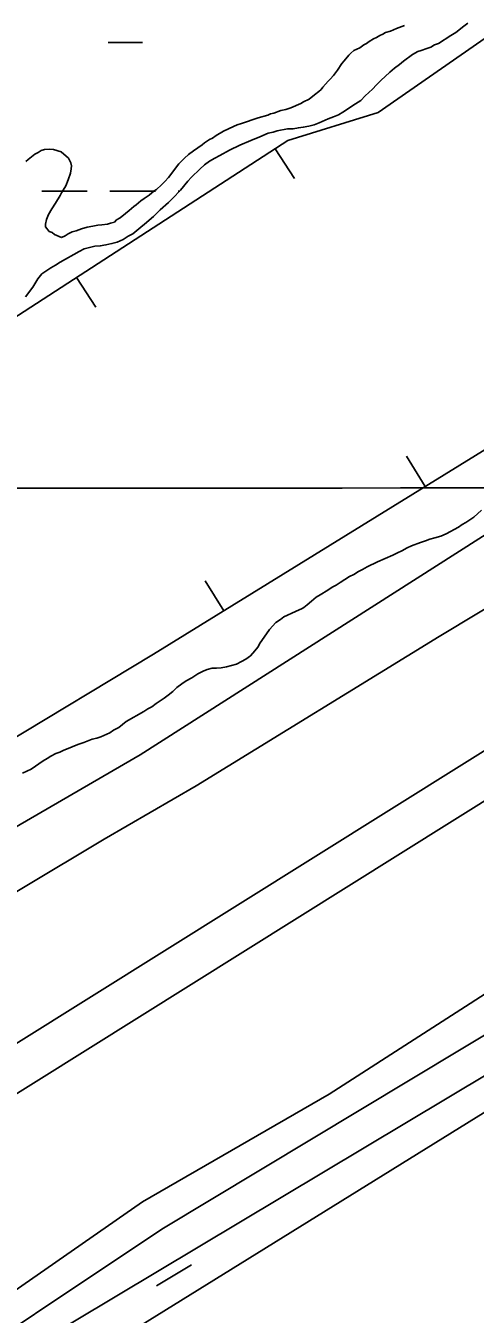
# Model space of a CAD drawing. Extents: x 3281947 to 3319794, y 715894 to 741249.
# Drawn here: x 3305216 to 3305532, y 726759 to 727666 of the extents above; entities that cross this region are included whole.
import ezdxf

# ---------------------------------------------------------------- set-up
doc = ezdxf.new("R2010")
doc.units = 0
for name, color, linetype in [('V-BORW-LINE', 7, 'Continuous'), ('V-GRID-MAJR', 7, 'Continuous'), ('V-LEVE-TOET', 7, 'Continuous'), ('V-ROAD-CNTR', 7, 'Continuous'), ('V-SITE-VEGE', 7, 'Continuous'), ('V-SURV-LINE', 7, 'Continuous'), ('V-TOPO-SHOR', 7, 'Continuous'), ('V-WETL-SWMP', 7, 'Continuous')]:
    doc.layers.add(name, color=color, linetype=linetype)

msp = doc.modelspace()

# ---------------------------------------------------------------- linework, layer by layer
at = {"layer": 'V-BORW-LINE'}
for p, q in [((3305391.287, 727579.492), (3305404.882, 727558.512)), ((3305251.473, 727488.897), (3305265.0670000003, 727467.916)), ((3305496.754, 727341.84), (3305483.615, 727363.109)), ((3305355.017, 727254.283), (3305341.878, 727275.552))]:
    msp.add_line(p, q, dxfattribs=at)
for points in [[(3304591.917, 727126.464), (3304608.234, 727168.045), (3304727.287, 727225.2220000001), (3304817.02, 727207.351), (3304840.7260000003, 727221.711), (3304867.642, 727199.691), (3304908.948, 727229.095), (3304901.006, 727328.835), (3304922.963, 727332.207), (3304964.663, 727303.0530000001), (3305400.219, 727585.28), (3305463.721, 727604.998), (3305733.575, 727792.5700000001)], [(3305733.575, 727792.5700000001), (3305463.721, 727604.998), (3305400.219, 727585.28), (3304964.663, 727303.0530000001), (3304922.963, 727332.207), (3304901.006, 727328.835), (3304908.948, 727229.095), (3304867.642, 727199.691), (3304840.7260000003, 727221.711), (3304817.02, 727207.351), (3304727.287, 727225.2220000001), (3304608.234, 727168.045), (3304591.917, 727126.464)], [(3305948.38, 727776.671), (3305958.549, 727661.804), (3305796.077, 727536.513), (3305543.1410000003, 727370.495), (3305305.735, 727223.84), (3305093.785, 727096.225), (3305019.429, 727036.471), (3304995.469, 727076.732), (3304955.79, 727045.921), (3304967.778, 727006.587), (3304838.8200000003, 726936.555), (3304682.944, 726866.466), (3304254.703, 726761.681), (3303839.381, 726670.534), (3303675.356, 726649.04), (3303504.7770000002, 726599.605), (3303429.79, 726624.083), (3303441.055, 726589.228), (3303166.397, 726530.344)], [(3303166.397, 726530.344), (3303441.055, 726589.228), (3303429.79, 726624.083), (3303504.7770000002, 726599.605), (3303675.356, 726649.04), (3303839.381, 726670.534), (3304254.703, 726761.681), (3304682.944, 726866.466), (3304838.8200000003, 726936.555), (3304967.778, 727006.587), (3304955.79, 727045.921), (3304995.469, 727076.732), (3305019.429, 727036.471), (3305093.785, 727096.225), (3305305.735, 727223.84), (3305543.1410000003, 727370.495), (3305796.077, 727536.513), (3305958.549, 727661.804), (3305948.38, 727776.671)]]:
    msp.add_lwpolyline(points, dxfattribs=at)
at = {"layer": 'V-GRID-MAJR'}
msp.add_spline([(3286082.416, 727332.685), (3291331.5, 727333.83), (3296580.583, 727335.738), (3301829.665, 727338.411), (3307078.748, 727341.846), (3312327.829, 727346.045), (3317576.91, 727351.008), (3317576.911, 727351.008)], degree=3, dxfattribs=at)
at = {"layer": 'V-LEVE-TOET'}
for points in [[(3306809.423, 727773.838), (3306626.502, 727664.236), (3306418.732, 727535.193), (3306172.9560000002, 727382.032), (3306018.037, 727278.536), (3305993.578, 727260.804), (3305987.657, 727256.845), (3305966.65, 727243.8470000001), (3305927.892, 727220.8740000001), (3305845.966, 727169.8200000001), (3305718.257, 727098.121), (3305565.285, 727001.843), (3305429.298, 726914.213), (3305297.952, 726838.539)], [(3306252.396, 727686.1190000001), (3306172.7630000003, 727636.573), (3306142.774, 727617.162), (3306119.296, 727604.18), (3306110.518, 727599.857), (3306021.932, 727548.083), (3305927.063, 727495.966), (3305802.501, 727410.169), (3305649.772, 727322.261), (3305506.756, 727236.386), (3305335.6580000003, 727131.278), (3305270.937, 727093.626)], [(3305270.937, 727093.626), (3304984.446, 726922.219), (3304940.611, 726893.254), (3304895.3540000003, 726868.686), (3304812.08, 726826.659)], [(3305297.952, 726838.539), (3305090.8310000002, 726694.567), (3304937.6040000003, 726601.0530000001), (3304865.551, 726565.899), (3304815.21, 726547.3200000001), (3304758.124, 726533.461), (3304675.843, 726515.17), (3304422.915, 726464.208), (3304149.077, 726396.933), (3303881.238, 726330.801), (3303605.847, 726268.464), (3303373.403, 726216.253)]]:
    msp.add_lwpolyline(points, dxfattribs=at)
at = {"layer": 'V-ROAD-CNTR'}
msp.add_line((3305332.403, 726794.188), (3305307.6720000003, 726779.3150000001), dxfattribs=at)
msp.add_lwpolyline([(3305016.113930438, 726614.7427434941), (3305542.09187848, 726929.35911426), (3305916.170130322, 727160.287652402), (3306041.6728793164, 727235.602501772), (3306488.597985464, 727514.8539432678), (3306826.192310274, 727726.4615200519), (3307143.3956758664, 727925.5171219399), (3307501.179960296, 728139.532693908), (3307761.949438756, 728300.648371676), (3307861.7972390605, 728362.5472478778)], dxfattribs=at)
at = {"layer": 'V-SITE-VEGE'}
for points in [[(3305482.323, 727666.286), (3305476.515, 727664.004), (3305472.448, 727662.29), (3305468.964, 727661.153), (3305466.928, 727660.005), (3305464.895, 727659.148), (3305462.568, 727657.715), (3305460.532, 727656.859), (3305457.335, 727654.85), (3305455.588, 727653.412), (3305453.555, 727652.556), (3305450.935, 727650.5430000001), (3305446.575, 727648.542), (3305444.537, 727646.8150000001), (3305443.079, 727645.376), (3305439.87, 727641.337), (3305438.119, 727639.322), (3305435.1920000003, 727634.704), (3305432.272, 727630.956), (3305429.937, 727628.363), (3305428.481, 727626.921), (3305426.73, 727624.906), (3305424.688, 727622.889), (3305423.521, 727621.158), (3305422.063, 727619.72), (3305418.862, 727617.42), (3305415.075, 727614.256), (3305411.298, 727612.54), (3305409.2630000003, 727611.393), (3305402.289, 727608.25), (3305398.808, 727607.113), (3305395.326, 727606.265), (3305390.3880000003, 727604.557), (3305388.068, 727603.99), (3305386.034, 727603.134), (3305379.358, 727601.145), (3305367.455, 727597.164), (3305364.553, 727596.312), (3305361.937, 727595.169), (3305354.9620000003, 727591.734), (3305349.7290000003, 727588.8690000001), (3305347.11, 727586.858), (3305345.076, 727586), (3305341.586, 727583.704), (3305339.84, 727582.267), (3305333.728, 727577.958), (3305330.234, 727575.371), (3305327.322, 727572.782), (3305325.282, 727570.765), (3305323.531, 727568.748), (3305316.228, 727559.231), (3305313.605, 727556.351), (3305311.272, 727554.045), (3305307.776, 727550.881), (3305306.031, 727549.732), (3305302.535, 727546.857), (3305299.045, 727544.561), (3305296.717, 727542.836), (3305294.972, 727541.399), (3305293.512, 727539.959), (3305291.767, 727538.81), (3305288.562, 727535.933), (3305285.9420000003, 727533.919), (3305282.156, 727530.755), (3305279.54, 727529.324), (3305278.082, 727527.884), (3305275.471, 727527.03), (3305273.148, 727526.465), (3305269.378, 727525.91), (3305266.478, 727525.637), (3305262.999, 727525.078), (3305258.937, 727524.234), (3305254.874, 727523.1020000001), (3305251.1, 727521.674), (3305248.489, 727521.111), (3305245.582, 727519.68), (3305243.545, 727518.2440000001), (3305240.931, 727517.101)], [(3305240.931, 727517.101), (3305235.897, 727519.188), (3305234.302, 727520.609), (3305232.2970000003, 727521.23), (3305229.5160000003, 727524.468), (3305229.534, 727526.4770000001), (3305230.366, 727529.68), (3305231.801, 727533.084), (3305234.046, 727537.079), (3305236.696, 727541.274), (3305239.957, 727546.465), (3305240.978, 727548.464), (3305243.833, 727553.259), (3305245.681, 727557.664), (3305247.129, 727562.268), (3305247.757, 727565.274), (3305247.9790000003, 727567.482), (3305247.393, 727569.493), (3305245.816, 727572.723), (3305240.634, 727577.187), (3305235.228, 727578.8420000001), (3305232.418, 727579.068), (3305229.002, 727578.898), (3305226.583, 727578.117), (3305224.363, 727576.931), (3305222.143, 727575.545), (3305217.49, 727571.773), (3305215.669, 727570.382)]]:
    msp.add_lwpolyline(points, dxfattribs=at)
at = {"layer": 'V-SURV-LINE'}
for points in [[(3304837.607994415, 726717.682292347), (3306422.1294840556, 727708.7525523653)], [(3306438.051939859, 727683.326666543), (3304853.5312307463, 726692.2568947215)]]:
    msp.add_lwpolyline(points, dxfattribs=at)
at = {"layer": 'V-TOPO-SHOR'}
for points in [[(3305311.499, 726819.301), (3305662.191, 727030.161), (3305946.5640000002, 727206.211)], [(3305952.349, 727062.978), (3305947.143484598, 727086.6396739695), (3305939.4816938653, 727097.9202877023), (3305920.457723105, 727110.993999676), (3305899.6569673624, 727110.8145538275), (3305861.95160428, 727097.2514440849), (3305609.84932724, 726945.6782215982), (3305254.3305488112, 726725.132569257), (3305143.3827627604, 726652.3129307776), (3305041.840925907, 726585.2477919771), (3305029.1424188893, 726522.7313319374), (3305026.0619334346, 726441.386660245)], [(3299946.3181749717, 726116.6514794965), (3300047.847653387, 726114.1809401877), (3300512.1872306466, 726079.1451449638), (3300607.04360578, 726074.3860888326), (3300954.1804918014, 726048.3784678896), (3301222.057236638, 726029.4953987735), (3301640.64652451, 725996.2958694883), (3301821.4168993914, 725988.9315610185), (3302132.822773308, 725967.0775899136), (3302255.525442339, 725967.0206580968), (3302368.0837434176, 725979.1464297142), (3302387.006906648, 725983.7715751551), (3302495.065152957, 726000.3204226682), (3302786.7973196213, 726060.8418301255), (3302913.6825055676, 726093.1697364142), (3303383.4154123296, 726208.7695053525), (3303450.184934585, 726227.1931082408), (3304010.110581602, 726361.4185496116), (3304604.699961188, 726485.9037621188), (3304827.3644664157, 726535.7900613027), (3304890.7300805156, 726560.8771451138), (3304962.9033569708, 726599.4259037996), (3305132.7018410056, 726700.1679534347), (3305311.499, 726819.301)]]:
    msp.add_lwpolyline(points, dxfattribs=at)
at = {"layer": 'V-WETL-SWMP'}
for p, q in [((3305273.8300903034, 727654.3042456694), (3305297.830090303, 727654.3042456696)), ((3305226.9860903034, 727549.6642456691), (3305258.9860903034, 727549.6642456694)), ((3305274.9860903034, 727549.6642456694), (3305306.9860903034, 727549.6642456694)), ((3305322.9860903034, 727549.6642456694), (3305324.1159191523, 727549.6642456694))]:
    msp.add_line(p, q, dxfattribs=at)
for points in [[(3302451.052, 726322.104), (3303733.696, 726572.818), (3304745.7830000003, 726833.561), (3305296.1350000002, 727153.113), (3305786.614, 727465.709), (3306499.397, 727916.649)], [(3305526.897, 727667.728), (3305524.0300000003, 727665.653), (3305518.2970000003, 727661.313), (3305514.86, 727659.241), (3305506.2630000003, 727653.3960000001), (3305503.404, 727652.463), (3305500.731, 727650.957), (3305497.872, 727650.023), (3305494.058, 727648.525), (3305491.58, 727647.779), (3305487.953, 727645.708), (3305481.4560000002, 727640.992), (3305478.779, 727638.726), (3305475.338, 727636.083), (3305471.897, 727633.251), (3305465.583, 727627.392), (3305462.52, 727624.367), (3305459.839, 727621.339), (3305454.483, 727616.616), (3305451.419, 727613.4010000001), (3305447.791, 727611.14), (3305438.813, 727605.107), (3305435.759, 727603.414), (3305432.325, 727601.9130000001), (3305428.512, 727600.605), (3305422.216, 727597.599), (3305418.784, 727596.289), (3305414.973, 727595.361), (3305410.974, 727594.6240000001), (3305407.5470000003, 727594.265), (3305403.928, 727593.5260000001), (3305399.932, 727593.36), (3305392.6950000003, 727592.073), (3305389.836, 727591.139), (3305386.407, 727590.399), (3305380.4930000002, 727587.772), (3305374.0100000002, 727585.338), (3305366.38, 727581.961), (3305359.129, 727578.39), (3305352.257, 727574.628), (3305348.823, 727572.936), (3305345.004, 727570.677), (3305341.5640000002, 727568.035), (3305338.122, 727565.202), (3305332.38, 727559.53), (3305329.89, 727556.692), (3305324.714, 727550.255), (3305319.163, 727544.772), (3305316.1, 727541.557), (3305310.361, 727536.455), (3305305.577, 727531.729), (3305299.2660000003, 727526.441), (3305296.779, 727524.1730000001), (3305291.044, 727519.642), (3305287.8000000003, 727517.9500000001), (3305284.1720000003, 727515.689), (3305279.975, 727513.812), (3305276.353, 727512.693), (3305272.162, 727511.768), (3305268.163, 727511.031), (3305264.357, 727510.8640000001), (3305256.926, 727509.007), (3305253.3000000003, 727507.127), (3305239.937, 727499.599), (3305236.691, 727497.5260000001), (3305233.4450000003, 727495.644), (3305230.555, 727493.877), (3305227.039, 727491.412), (3305224.179, 727487.944), (3305220.632, 727482.152), (3305215.578, 727475.209)], [(3305233.436, 727152.0700000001), (3305236.872, 727153.951), (3305239.732, 727154.885), (3305242.593, 727156.199), (3305246.789, 727157.886), (3305250.032, 727159.388), (3305253.083, 727160.511), (3305256.514, 727161.631), (3305262.426, 727164.068), (3305265.665, 727164.809), (3305268.524, 727165.743), (3305274.819, 727168.558), (3305277.4930000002, 727170.254), (3305281.12, 727172.324), (3305286.282, 727176.478), (3305298.881, 727183.4400000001), (3305301.7460000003, 727185.3250000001), (3305304.418, 727186.83), (3305307.4760000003, 727189.095), (3305313.0160000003, 727192.865), (3305315.882, 727194.941), (3305319.133, 727197.584), (3305322.003, 727200.42), (3305325.633, 727202.871), (3305328.691, 727205.135), (3305332.508, 727207.205), (3305336.711, 727210.032), (3305340.5270000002, 727211.911), (3305343.3880000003, 727213.035), (3305346.818, 727213.966), (3305349.861, 727213.947), (3305353.288, 727214.307), (3305356.907, 727215.045), (3305364.147, 727216.904), (3305367.583, 727218.785), (3305370.636, 727220.2880000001), (3305373.8850000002, 727222.741), (3305376.95, 727226.147), (3305379.059, 727228.797), (3305380.79, 727231.831), (3305385.203, 727238.082), (3305387.316, 727241.3030000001), (3305391.72, 727246.032), (3305394.968, 727248.295), (3305397.453, 727250.182), (3305405.465, 727253.748), (3305410.234, 727256.001), (3305411.38, 727256.755), (3305413.865, 727258.642), (3305416.924, 727261.0970000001), (3305420.1750000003, 727263.931), (3305422.849, 727265.626), (3305428.386, 727268.827), (3305431.4420000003, 727270.9010000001), (3305434.115, 727272.406), (3305436.98, 727274.291), (3305443.664, 727278.435), (3305446.526, 727279.9400000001), (3305449.773, 727282.013), (3305452.6350000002, 727283.327), (3305456.071, 727285.208), (3305463.322, 727288.778), (3305474.004, 727293.469), (3305477.248, 727295.161), (3305480.3000000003, 727296.474), (3305484.119, 727298.734), (3305487.171, 727300.047), (3305493.463, 727302.482), (3305497.085, 727303.601), (3305500.1350000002, 727304.724), (3305503.565, 727305.654), (3305507.759, 727306.96), (3305511.573, 727308.459), (3305520.162, 727313.162), (3305522.8370000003, 727315.0480000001), (3305525.5100000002, 727316.554), (3305531.049, 727320.134), (3305536.407, 727325.238)], [(3305213.387, 727140.017), (3305219.494, 727143.024), (3305228.09, 727148.8690000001), (3305230.7630000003, 727150.3740000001), (3305233.436, 727152.0700000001)]]:
    msp.add_lwpolyline(points, dxfattribs=at)

doc.saveas('drawing.dxf')
